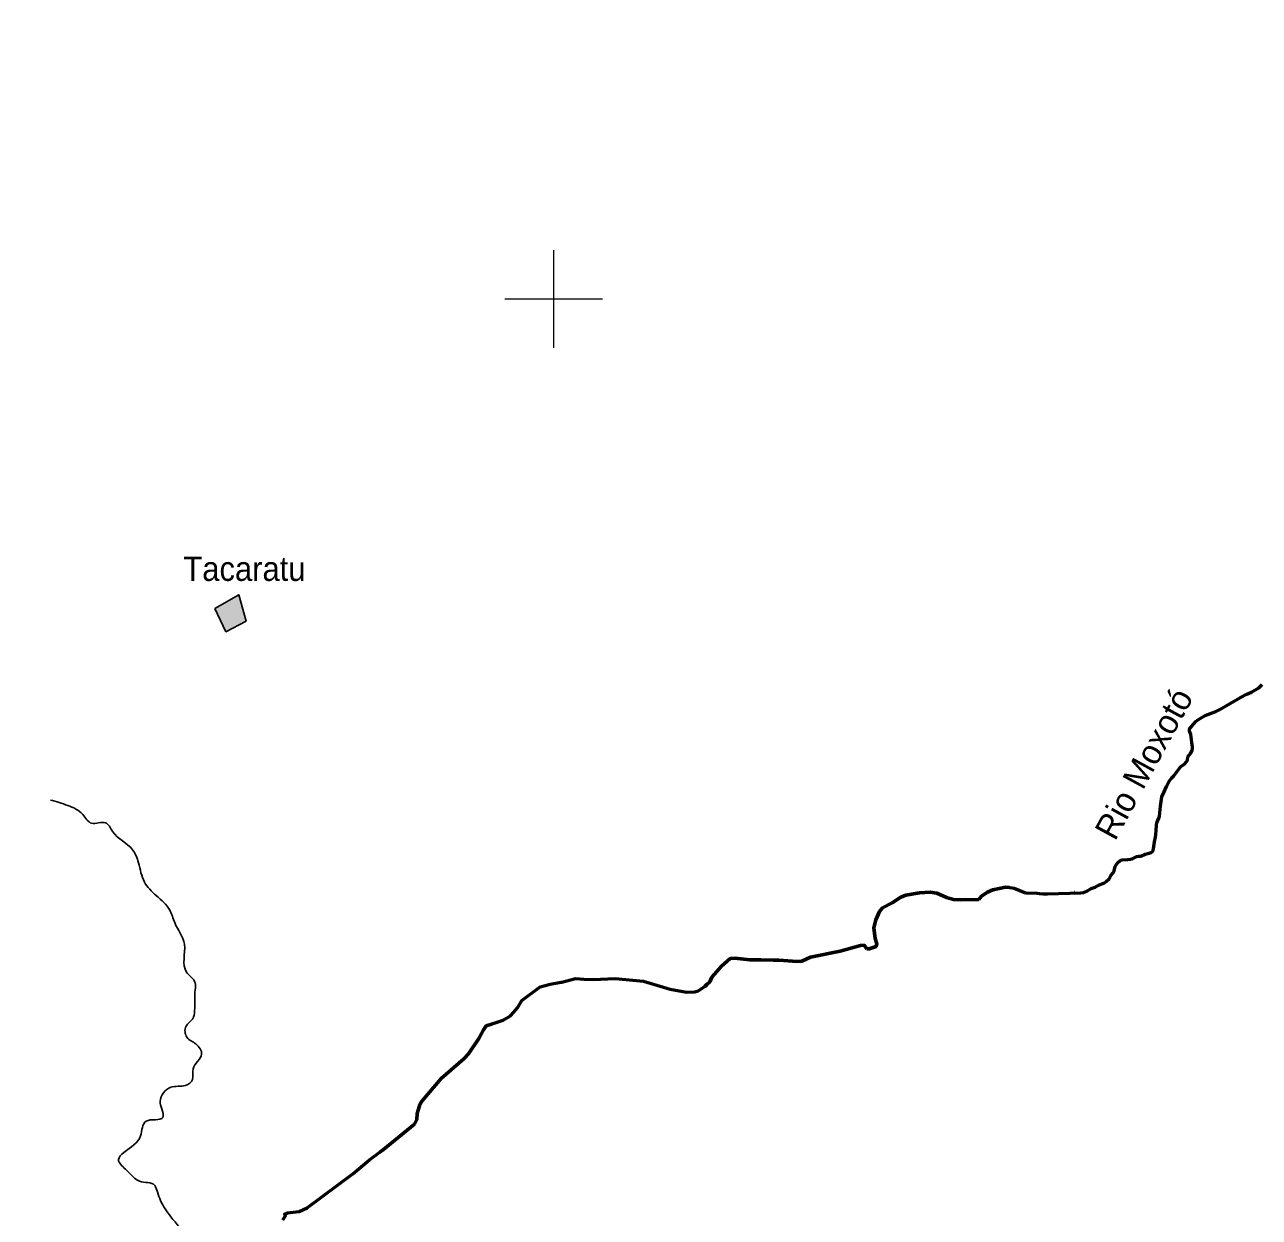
# Model space of a CAD drawing. Extents: x -1643653 to 4543381, y 1624270 to 13878484.
# Drawn here: x 589148 to 614474, y 8981162 to 9005626 of the extents above; entities that cross this region are included whole.
import ezdxf
from ezdxf.enums import TextEntityAlignment as Align

# ---------------------------------------------------------------- set-up
doc = ezdxf.new("R2010")
doc.units = 0
doc.header["$LTSCALE"] = 160
doc.linetypes.add('LONG_DASH_SHORT_DASH', pattern=[9.9, 6, -1.2, 1.5, -1.2])
for name, color, linetype, lineweight in [('2', 7, 'Continuous', 13), ('21', 7, 'Continuous', 25), ('24', 7, 'Continuous', 25), ('60', 7, 'Continuous', 13), ('7', 7, 'LONG_DASH_SHORT_DASH', 60)]:
    doc.layers.add(name, color=color, linetype=linetype, lineweight=lineweight)
doc.layers.add('41', color=7, linetype='Continuous')
doc.layers.add('49', color=7, linetype='Continuous')

msp = doc.modelspace()

# ---------------------------------------------------------------- hatches: boundary and pattern name
at = {"layer": '21'}
msp.add_hatch(color=256, dxfattribs=at).paths.add_polyline_path([(593047.1, 8993652.8), (593274.2, 8993173.1), (593688.7, 8993391.5), (593540, 8993932.9)])

# ---------------------------------------------------------------- linework, layer by layer
at = {"layer": '2'}
for p, q in [((600000, 8999000), (600000, 9001000)), ((599000, 9000000), (601000, 9000000))]:
    msp.add_line(p, q, dxfattribs=at)
at = {"layer": '21'}
msp.add_lwpolyline([(593047.1, 8993652.8), (593274.2, 8993173.1), (593688.7, 8993391.5), (593540, 8993932.9)], close=True, dxfattribs=at)
at = {"layer": '24', "lineweight": 53}
for points in [[(612374.7, 8989257.2), (612410.1, 8989349.2), (612422.8, 8989393.2), (612443.9, 8989595.2), (612472.1, 8989790.2), (612521.4, 8989889.2), (612567.7, 8990001.2), (612623.5, 8990108.2), (612679.4, 8990175.2), (612720.8, 8990217.2), (612815.3, 8990351.2), (612864.4, 8990407.2), (612937.9, 8990460.2), (612974.6, 8990496.2), (612997.1, 8990536.2), (613004.6, 8990605.2), (613071.9, 8990685.2), (613099.4, 8990741.2), (613104.8, 8990769.2), (613104.8, 8990813.2), (613086.3, 8990905.2), (613085.9, 8990954.2), (613066.1, 8991064.2), (613044.7, 8991133.2), (613043.4, 8991164.2), (613047.9, 8991196.2), (613081.7, 8991228.2), (613169.8, 8991332.2), (613227.7, 8991376.2), (613365.8, 8991458.1), (613579.6, 8991541.1), (613666.1, 8991582.1), (614090.8, 8991825.1), (614218.9, 8991891.1), (614310.9, 8991932.1), (614460.7, 8992023.1), (614532.5, 8992094.1)], [(610812.6, 8987820.3), (610868.6, 8987825.3), (610933, 8987849.3), (611023.7, 8987905.3), (611105.7, 8987931.3), (611174.3, 8987972.3), (611295.8, 8988024.3), (611334, 8988050.3), (611392.2, 8988106.3), (611428.2, 8988171.3), (611476.2, 8988225.3), (611496.6, 8988270.3), (611519.8, 8988356.3), (611535.1, 8988392.3), (611570.6, 8988443.3), (611611.3, 8988477.3), (611633.5, 8988486.3), (611663.2, 8988493.3), (611778.5, 8988500.3), (611831.3, 8988507.2), (611867.2, 8988517.2), (611960.5, 8988564.2), (611993.5, 8988570.2), (612040.4, 8988571.2), (612135.1, 8988609.2), (612211, 8988629.2), (612253, 8988646.2), (612280.4, 8988668.2), (612294.2, 8988690.2), (612304.8, 8988723.2), (612325, 8988861.2), (612344.1, 8988963.2), (612347.8, 8989019.2), (612358.9, 8989089.2), (612362.3, 8989210.2), (612374.7, 8989257.2)], [(608722.9, 8987680.8), (608777.9, 8987747.6), (608897.1, 8987833.6), (609009.5, 8987880.2), (609264.4, 8987935.4), (609356.3, 8987924.6)], [(609356.3, 8987924.6), (609448.1, 8987913.7), (609678.6, 8987816.5)], [(606420.8, 8986668), (606473.8, 8986668.1), (606613.3, 8986714.2), (606626.1, 8986769), (606594.2, 8986880), (606564.5, 8987100.6), (606609.1, 8987266.3), (606681.2, 8987431.8), (606741, 8987512.8), (606939.6, 8987610), (607118.9, 8987727.3), (607224.8, 8987767.6), (607501, 8987816.5), (607722.2, 8987831.4), (607811.1, 8987818.7)], [(607811.1, 8987818.7), (607857.5, 8987812), (608058.1, 8987723), (608202.2, 8987682.7), (608346.4, 8987672.1), (608722.9, 8987680.8)], [(609678.6, 8987816.5), (609919.3, 8987814.4), (609966, 8987801.4), (610032.6, 8987795.3), (610127.9, 8987794.3), (610812.6, 8987820.3)], [(604502.8, 8986438.7), (604614.5, 8986437.8), (604995.5, 8986406.1), (605088.3, 8986418.9), (605266.8, 8986501.7), (605873.8, 8986618.4), (606294.7, 8986737.4), (606369.1, 8986745.7), (606420.8, 8986668)], [(603138.8, 8985934.3), (603201.3, 8985995.2), (603246.4, 8986085.3), (603439.7, 8986316.8), (603622.3, 8986468.1), (603715.8, 8986478.2), (604022, 8986442.1), (604249.4, 8986440.5), (604502.8, 8986438.7)], [(599176.5, 8985365.4), (599258.9, 8985456.2), (599344, 8985609.2), (599718.7, 8985887.4)], [(599718.7, 8985887.4), (599721.5, 8985889.5), (599926.2, 8985947.2), (600149.2, 8985983.3), (600164.2, 8985987.1)], [(600164.2, 8985987.1), (600446.9, 8986057.4), (600614.3, 8986048.6)], [(600614.3, 8986048.6), (600805.6, 8986038.6), (601260, 8986057.6), (601842, 8986004.5), (602386.1, 8985845.2), (602725.9, 8985781.5), (602895.9, 8985787.9), (602963.8, 8985811.2), (603100.1, 8985896.5), (603138.8, 8985934.3)], [(598562.6, 8985004.4), (598611, 8985091.4), (598961, 8985203.4), (599114.5, 8985297), (599176.5, 8985365.4)], [(597241.4, 8983430.3), (597255.2, 8983474), (597303.8, 8983551.2), (597693.6, 8984012), (598158.8, 8984413.5), (598250.1, 8984513.3), (598466.9, 8984832.2), (598562.6, 8985004.4)], [(597144.4, 8983071.7), (597192.6, 8983165.7), (597196.6, 8983289.5), (597241.4, 8983430.3)], [(594445, 8981112.5), (594498.6, 8981193.2), (594478.9, 8981228.6), (594539.1, 8981252.5), (594781.2, 8981282.3), (594943.8, 8981357.5), (595881.6, 8982053.4), (596221.2, 8982344.2), (596509.3, 8982553.5), (597144.4, 8983071.7)]]:
    msp.add_lwpolyline(points, dxfattribs=at)
at = {"layer": '24'}
msp.add_spline([(593232.1, 8979422.6), (593198.8, 8979610.9), (593054.8, 8979777.1), (592988.4, 8979954.4), (592877.6, 8980164.9), (592722.6, 8980286.8), (592611.8, 8980375.4), (592456.8, 8980729.9), (592146.7, 8981173.1), (591936.2, 8981505.4), (591869.8, 8981682.7), (591814.4, 8981815.7), (591504.3, 8981904.3), (591316, 8982048.3), (591216.4, 8982148), (591072.4, 8982347.5), (591183.1, 8982491.5), (591526.5, 8982834.9), (591637.2, 8983134.1), (591980.6, 8983211.6), (591958.4, 8983388.9), (591925.2, 8983544), (592146.7, 8983832), (592445.7, 8983865.3), (592589.7, 8983987.2), (592600.8, 8984208.7), (592778, 8984507.9), (592656.1, 8984718.4), (592478.9, 8984851.3), (592456.8, 8985084), (592589.7, 8985228), (592634, 8985394.2), (592645.1, 8985826.3), (592645.1, 8985970.3), (592467.9, 8986191.9), (592423.5, 8986763.6), (592224.2, 8987206.8), (592124.5, 8987461.6), (591847.6, 8987760.7), (591604, 8988037.7), (591482.1, 8988436.5), (591360.3, 8988702.4), (590950.5, 8989079.1), (590806.6, 8989256.4), (590518.6, 8989245.3), (590341.4, 8989422.6), (590031.3, 8989610.9), (589676.9, 8989721.7)], degree=3, dxfattribs=at)
at = {"layer": '60', "lineweight": 25}
msp.add_spline([(814781, 9009175.5), (814787.2, 9009173.4), (814796.9, 9009173.4), (814799.4, 9009172.4), (814805.1, 9009174.5), (814805.6, 9009176.5), (814811.7, 9009179.5), (814811.7, 9009179.5), (814801.5, 9009181), (814790.7, 9009181.5), (814784.1, 9009183.1), (814777.4, 9009185.1), (814778.4, 9009175.5)], degree=3, dxfattribs=at)
at = {"layer": '7', "lineweight": 35}
msp.add_line((610685.7, 8987847), (610687.2, 8987846.5), dxfattribs=at)
at = {"layer": '7'}
msp.add_line((603104.5, 8985900.8), (603138.8, 8985934.3), dxfattribs=at)
for points in [[(608722.9, 8987680.8), (608777.9, 8987747.6), (608897.1, 8987833.6), (609009.5, 8987880.2), (609264.4, 8987935.4), (609347, 8987925.7)], [(606420.8, 8986668), (606473.8, 8986668.1), (606613.3, 8986714.2), (606626.1, 8986769), (606594.2, 8986880), (606564.5, 8987100.6), (606609.1, 8987266.3), (606681.2, 8987431.8), (606741, 8987512.8), (606939.6, 8987610), (607118.9, 8987727.3), (607224.8, 8987767.6), (607501, 8987816.5), (607722.2, 8987831.4), (607811.1, 8987818.7)], [(607811.1, 8987818.7), (607857.5, 8987812), (608058.1, 8987723), (608202.2, 8987682.7), (608346.4, 8987672.1), (608722.9, 8987680.8)], [(604502.8, 8986438.7), (604614.5, 8986437.8), (604995.5, 8986406.1), (605088.3, 8986418.9), (605266.8, 8986501.7), (605873.8, 8986618.4), (606294.7, 8986737.4), (606369.1, 8986745.7), (606420.8, 8986668)], [(603138.8, 8985934.3), (603201.3, 8985995.2), (603246.4, 8986085.3), (603439.7, 8986316.8), (603622.3, 8986468.1), (603715.8, 8986478.2), (604022, 8986442.1), (604249.4, 8986440.5), (604502.8, 8986438.7)], [(598562.6, 8985004.4), (598611, 8985091.4), (598722.8, 8985127.2)], [(597241.4, 8983430.3), (597255.2, 8983474), (597303.8, 8983551.2), (597693.6, 8984012), (598158.8, 8984413.5), (598250.1, 8984513.3), (598466.9, 8984832.2), (598562.6, 8985004.4)], [(597144.4, 8983071.7), (597192.6, 8983165.7), (597196.6, 8983289.5), (597241.4, 8983430.3)], [(596432.2, 8982497.4), (596509.3, 8982553.5), (597144.4, 8983071.7)]]:
    msp.add_lwpolyline(points, dxfattribs=at)

# ---------------------------------------------------------------- texts
at = {"layer": '41', "width": 0.95}
msp.add_text('Tacaratu', height=500, dxfattribs=at).set_placement((592402.2, 8994216.5))
at = {"layer": '49'}
msp.add_text('Rio Moxotó', height=500, rotation=61.364, dxfattribs=at).set_placement((612325.1, 8990347.9), align=Align.CENTER)

doc.saveas('drawing.dxf')
